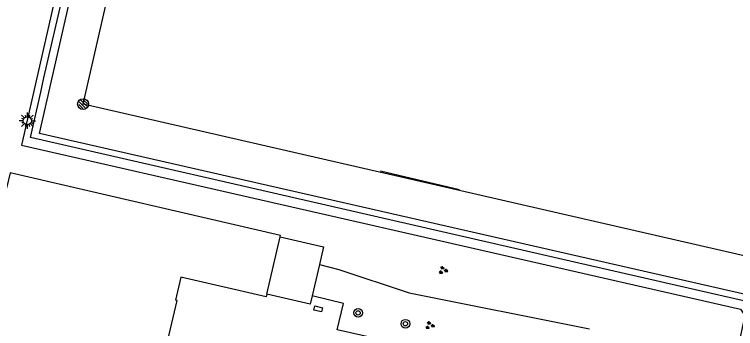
# Model space of a CAD drawing. Extents: x 128999 to 131010, y 395498 to 399007.
# Drawn here: x 130489.7 to 130556.4, y 396345.9 to 396374.9 of the extents above; entities that cross this region are included whole.
import ezdxf

# ---------------------------------------------------------------- set-up
doc = ezdxf.new("R2010")
doc.units = 0
for name, color, linetype in [('bs-afsc-ballenvanger', 7, 'Continuous'), ('bs-afsc-belijning', 7, 'Continuous'), ('bs-afsc-doel', 7, 'Continuous'), ('bs-afsc-poort', 7, 'Continuous'), ('bs-symb-cornervlag', 7, 'Continuous'), ('bs-symb-veldverlichting', 7, 'Continuous'), ('gg-afsc-hekwerk', 7, 'Continuous'), ('gg-bbg-gedigitaliseerde bijgebouw', 7, 'Continuous'), ('gg-bbg-hoofdgebouw', 7, 'Continuous'), ('gg-bbg-tussenscheiding', 7, 'Continuous'), ('gg-knt-bovenkant onderkant talud', 7, 'Continuous'), ('gg-knt-verharding', 7, 'Continuous'), ('gt-symb-boom', 7, 'Continuous'), ('gt-symb-groenvak', 7, 'Continuous'), ('gt-symb-kolk center center', 7, 'Continuous')]:
    doc.layers.add(name, color=color, linetype=linetype)

# ---------------------------------------------------------------- blocks, each defined once
blk = doc.blocks.new('gt0-GRVAK')
at = {"layer": 'gt-symb-groenvak'}
for p, q in [((-0.11, 0.189), (-0.228, 0.24)), ((-0.182, 0.153), (0.088, 0.153)), ((-0.091, 0.211), (-0.156, 0.322)), ((-0.047, 0.214), (-0.047, 0.393)), ((-0.004, 0.211), (0.061, 0.322)), ((0.015, 0.189), (0.133, 0.24)), ((0.262, -0.052), (0.197, 0.059)), ((0.305, -0.049), (0.305, 0.13)), ((0.349, -0.052), (0.414, 0.059)), ((-0.245, -0.228), (-0.363, -0.177)), ((-0.318, -0.264), (-0.047, -0.264)), ((-0.226, -0.206), (-0.291, -0.095)), ((-0.183, -0.203), (-0.183, -0.024)), ((-0.139, -0.206), (-0.074, -0.095)), ((-0.12, -0.228), (-0.002, -0.177)), ((0.243, -0.074), (0.125, -0.023)), ((0.17, -0.11), (0.441, -0.11)), ((0.368, -0.074), (0.486, -0.023))]:
    blk.add_line(p, q, dxfattribs=at)
blk = doc.blocks.new('gt0-BOOM')
at = {"layer": 'gt-symb-boom'}
for radius in [0.4, 0.2]:
    blk.add_circle((0, 0), radius, dxfattribs=at)
blk = doc.blocks.new('gt0-KOLKCC')
at = {"layer": 'gt-symb-kolk center center'}
blk.add_lwpolyline([(-0.375, 0.2), (0.375, 0.2), (0.375, -0.2), (-0.375, -0.2)], close=True, dxfattribs=at)
blk = doc.blocks.new('bs0-CORNVLG')
at = {"layer": 'bs-symb-cornervlag'}
for p, q in [((-0.345, 0.203), (0.203, -0.345)), ((-0.212, 0.354), (0.345, -0.203)), ((0.025, 0.399), (0.399, 0.025)), ((-0.399, -0.025), (-0.025, -0.399))]:
    blk.add_line(p, q, dxfattribs=at)
blk.add_circle((0, 0), 0.5, dxfattribs=at)
blk = doc.blocks.new('bs0-VELDV')
at = {"layer": 'bs-symb-veldverlichting'}
for p, q in [((0, 0.75), (0, 0.375)), ((-0.375, 0), (-0.75, 0)), ((-0.53, 0.53), (-0.265, 0.265)), ((-0.346, 0.144), (-0.52, 0.215)), ((-0.215, 0.52), (-0.144, 0.346)), ((0.215, 0.52), (0.144, 0.346)), ((0.265, 0.265), (0.53, 0.53)), ((0.346, 0.144), (0.52, 0.215)), ((0.375, 0), (0.75, 0)), ((-0.265, -0.265), (-0.53, -0.53)), ((-0.346, -0.144), (-0.52, -0.215)), ((-0.144, -0.346), (-0.215, -0.52)), ((0, -0.375), (0, -0.75)), ((0.144, -0.346), (0.215, -0.52)), ((0.265, -0.265), (0.53, -0.53)), ((0.346, -0.144), (0.52, -0.215))]:
    blk.add_line(p, q, dxfattribs=at)
blk.add_circle((0, 0), 0.375, dxfattribs=at)

msp = doc.modelspace()

# ---------------------------------------------------------------- linework, layer by layer
at = {"layer": 'bs-afsc-ballenvanger'}
msp.add_line((130541.481, 396352.057), (130511.077, 396359.01), dxfattribs=at)
at = {"layer": 'bs-afsc-belijning'}
msp.add_lwpolyline([(130580.736, 396449.764), (130558.378, 396352.339), (130496.005, 396366.653), (130518.307, 396464.038), (130580.736, 396449.764)], dxfattribs=at)
at = {"layer": 'bs-afsc-doel'}
msp.add_line((130530.82, 396358.729), (130523.511, 396360.456), dxfattribs=at)
at = {"layer": 'bs-afsc-poort'}
msp.add_line((130492.094, 396367.751), (130492.393, 396369.083), dxfattribs=at)
at = {"layer": 'gg-afsc-hekwerk'}
for p, q in [((130492.393, 396369.083), (130495.292, 396381.724)), ((130492.094, 396367.751), (130492.393, 396369.083)), ((130541.481, 396352.057), (130511.077, 396359.01)), ((130557.388, 396348.418), (130541.481, 396352.057))]:
    msp.add_line(p, q, dxfattribs=at)
for points in [[(130511.077, 396359.01), (130491.146, 396363.581), (130492.094, 396367.751)], [(130540.466, 396341.067), (130519.522, 396345.801), (130520.116, 396348.222), (130517.202, 396348.937)]]:
    msp.add_lwpolyline(points, dxfattribs=at)
at = {"layer": 'gg-bbg-gedigitaliseerde bijgebouw'}
msp.add_line((130517.868, 396351.823), (130517.202, 396348.937), dxfattribs=at)
for points in [[(130514.232, 396354.379), (130518.245, 396353.453), (130517.868, 396351.823)], [(130517.202, 396348.937), (130517.024, 396348.17), (130513.016, 396349.096)]]:
    msp.add_lwpolyline(points, dxfattribs=at)
at = {"layer": 'gg-bbg-hoofdgebouw'}
for p, q in [((130504.702, 396348.505), (130504.572, 396348.535)), ((130502.456, 396338.737), (130504.702, 396348.505))]:
    msp.add_line(p, q, dxfattribs=at)
for points in [[(130514.232, 396354.379), (130514.262, 396354.51), (130489.254, 396360.286), (130488.931, 396358.882)], [(130513.016, 396349.096), (130512.96, 396348.85), (130505.059, 396350.655), (130504.572, 396348.535)]]:
    msp.add_lwpolyline(points, dxfattribs=at)
at = {"layer": 'gg-bbg-tussenscheiding'}
msp.add_line((130513.016, 396349.096), (130514.232, 396354.379), dxfattribs=at)
at = {"layer": 'gg-knt-bovenkant onderkant talud'}
msp.add_lwpolyline([(130517.868, 396351.823), (130519.671, 396351.377), (130526.162, 396349.207), (130542.852, 396345.879)], dxfattribs=at)
at = {"layer": 'gg-knt-verharding'}
for points in [[(130514.694, 396469.819), (130506.352, 396433.321), (130504.951, 396432.497), (130497.911, 396401.739), (130498.815, 396400.227), (130490.306, 396362.859), (130556.84, 396347.7), (130557.228, 396347.104), (130555.957, 396341.294)], [(130585.035, 396452.445), (130561.202, 396348.155), (130491.977, 396363.944), (130515.767, 396468.246), (130585.035, 396452.445)]]:
    msp.add_lwpolyline(points, dxfattribs=at)

# ---------------------------------------------------------------- block references
at = {"layer": 'bs-symb-cornervlag'}
msp.add_blockref('bs0-CORNVLG', (130496.005, 396366.653), dxfattribs=at)
at = {"layer": 'bs-symb-veldverlichting'}
msp.add_blockref('bs0-VELDV', (130490.853, 396365.112), dxfattribs=at)
at = {"layer": 'gt-symb-boom'}
for p in [(130521.448, 396347.359), (130525.825, 396346.362)]:
    msp.add_blockref('gt0-BOOM', p, dxfattribs=at)
at = {"layer": 'gt-symb-groenvak'}
for p in [(130529.302, 396351.296), (130528.071, 396346.197)]:
    msp.add_blockref('gt0-GRVAK', p, dxfattribs=at)
at = {"layer": 'gt-symb-kolk center center', "rotation": 166.88562402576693}
msp.add_blockref('gt0-KOLKCC', (130517.761, 396347.722), dxfattribs=at)

doc.saveas('drawing.dxf')
